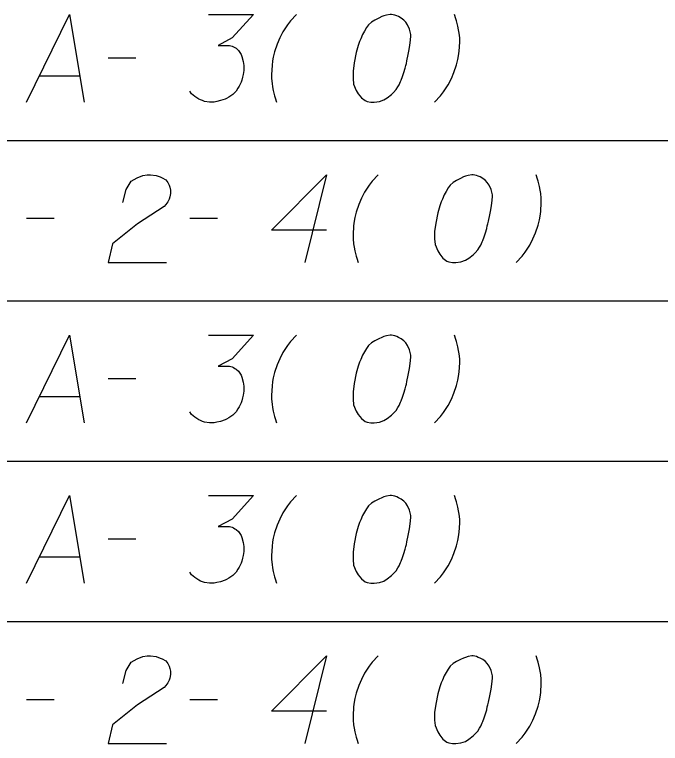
# Model space of a CAD drawing. Extents: x 2074207 to 2076812, y 516372 to 523312.
# Drawn here: x 2076453.5 to 2076488.95, y 518800.65 to 518840.65 of the extents above; entities that cross this region are included whole.
import ezdxf

# ---------------------------------------------------------------- set-up
doc = ezdxf.new("R2010")
doc.units = 0
doc.layers.add('Prop DirtTable_ Soil Test Results - Outline (Minor)', color=7, linetype='Continuous')
doc.layers.add('Prop DirtTable_ Soil Test Results - Tx (Sample Data)', color=7, linetype='Continuous')

msp = doc.modelspace()

# ---------------------------------------------------------------- linework, layer by layer
at = {"layer": 'Prop DirtTable_ Soil Test Results - Outline (Minor)'}
for p, q in [((2076260.609, 518833.743), (2076811.903, 518833.743)), ((2076260.609, 518833.743), (2076811.903, 518833.743)), ((2076260.609, 518824.943), (2076811.903, 518824.943)), ((2076260.609, 518824.943), (2076811.903, 518824.943)), ((2076260.609, 518816.143), (2076811.903, 518816.143)), ((2076260.609, 518816.143), (2076811.903, 518816.143)), ((2076260.609, 518807.343), (2076811.903, 518807.343)), ((2076260.609, 518807.343), (2076811.903, 518807.343))]:
    msp.add_line(p, q, dxfattribs=at)
at = {"layer": 'Prop DirtTable_ Soil Test Results - Tx (Sample Data)'}
for points in [[(2076454.156, 518835.85), (2076456.519, 518840.65), (2076457.33, 518835.85)], [(2076464.139, 518840.65), (2076466.608, 518840.65), (2076465.444, 518839.365), (2076464.668, 518838.949), (2076465.303, 518838.949), (2076465.444, 518838.911), (2076465.514, 518838.873), (2076465.585, 518838.835), (2076465.655, 518838.798), (2076465.797, 518838.684), (2076465.867, 518838.571), (2076465.938, 518838.458), (2076465.973, 518838.344), (2076466.043, 518838.08), (2076466.079, 518837.853), (2076466.079, 518837.739), (2076466.079, 518837.588), (2076466.043, 518837.361), (2076466.008, 518837.21), (2076465.973, 518837.059), (2076465.938, 518836.946), (2076465.902, 518836.87), (2076465.867, 518836.795), (2076465.832, 518836.719), (2076465.761, 518836.606), (2076465.655, 518836.454), (2076465.55, 518836.341), (2076465.479, 518836.265), (2076465.373, 518836.19), (2076465.267, 518836.114), (2076465.126, 518836.039), (2076465.056, 518836.001), (2076464.809, 518835.925), (2076464.597, 518835.887), (2076464.456, 518835.85), (2076464.209, 518835.85), (2076463.927, 518835.887), (2076463.821, 518835.925), (2076463.715, 518835.963), (2076463.609, 518836.001), (2076463.504, 518836.076), (2076463.398, 518836.152), (2076463.221, 518836.303), (2076463.116, 518836.454)], [(2076468.971, 518840.65), (2076468.654, 518840.309), (2076468.478, 518840.083), (2076468.231, 518839.705), (2076468.054, 518839.365), (2076467.913, 518839.024), (2076467.772, 518838.609), (2076467.701, 518838.306), (2076467.666, 518838.117), (2076467.631, 518837.853), (2076467.596, 518837.361), (2076467.596, 518837.135), (2076467.631, 518836.87), (2076467.666, 518836.681), (2076467.701, 518836.492), (2076467.772, 518836.19), (2076467.807, 518836.076), (2076467.878, 518835.85)], [(2076474.192, 518840.65), (2076474.122, 518840.65), (2076473.91, 518840.612), (2076473.769, 518840.574), (2076473.663, 518840.536), (2076473.487, 518840.461), (2076473.275, 518840.347), (2076473.099, 518840.234), (2076472.922, 518840.083), (2076472.816, 518839.932), (2076472.711, 518839.743), (2076472.605, 518839.554), (2076472.499, 518839.327), (2076472.428, 518839.176), (2076472.358, 518838.949), (2076472.252, 518838.571), (2076472.146, 518838.004), (2076472.076, 518837.55), (2076472.076, 518837.135), (2076472.111, 518836.832), (2076472.252, 518836.492), (2076472.358, 518836.303), (2076472.534, 518836.076), (2076472.746, 518835.925), (2076472.852, 518835.887), (2076473.063, 518835.85), (2076473.24, 518835.85), (2076473.522, 518835.887), (2076473.769, 518835.963), (2076473.945, 518836.076), (2076474.192, 518836.265), (2076474.298, 518836.379), (2076474.439, 518836.53), (2076474.545, 518836.681), (2076474.615, 518836.795), (2076474.686, 518836.983), (2076474.721, 518837.059), (2076474.792, 518837.248), (2076474.862, 518837.475), (2076474.933, 518837.702), (2076474.968, 518837.853), (2076475.003, 518837.966), (2076475.039, 518838.117), (2076475.109, 518838.458), (2076475.145, 518838.646), (2076475.18, 518838.835), (2076475.215, 518839.1), (2076475.25, 518839.44), (2076475.25, 518839.554), (2076475.215, 518839.705), (2076475.18, 518839.856), (2076475.074, 518840.083), (2076474.968, 518840.234), (2076474.862, 518840.347), (2076474.721, 518840.461), (2076474.58, 518840.536), (2076474.474, 518840.574), (2076474.369, 518840.612), (2076474.192, 518840.65)], [(2076476.556, 518835.85), (2076476.873, 518836.19), (2076477.049, 518836.417), (2076477.296, 518836.795), (2076477.473, 518837.135), (2076477.614, 518837.475), (2076477.755, 518837.891), (2076477.826, 518838.193), (2076477.861, 518838.382), (2076477.896, 518838.646), (2076477.931, 518839.138), (2076477.931, 518839.365), (2076477.896, 518839.629), (2076477.861, 518839.818), (2076477.826, 518840.007), (2076477.755, 518840.309), (2076477.72, 518840.423), (2076477.649, 518840.65)], [(2076458.636, 518838.269), (2076460.152, 518838.269)], [(2076454.861, 518837.286), (2076457.083, 518837.286)], [(2076459.447, 518830.338), (2076459.623, 518831.056), (2076459.906, 518831.509), (2076460.223, 518831.698), (2076460.54, 518831.812), (2076460.787, 518831.85), (2076460.964, 518831.85), (2076461.281, 518831.812), (2076461.493, 518831.736), (2076461.599, 518831.698), (2076461.81, 518831.585), (2076461.916, 518831.434), (2076461.987, 518831.283), (2076462.022, 518831.169), (2076462.057, 518831.018), (2076462.057, 518830.829), (2076462.022, 518830.64), (2076461.987, 518830.527), (2076461.916, 518830.376), (2076461.81, 518830.224), (2076461.705, 518830.111), (2076460.258, 518829.166), (2076458.883, 518828.07), (2076458.636, 518827.05), (2076461.846, 518827.05)], [(2076470.629, 518828.826), (2076467.596, 518828.826), (2076470.629, 518831.85), (2076469.43, 518827.05)], [(2076473.451, 518831.85), (2076473.134, 518831.509), (2076472.958, 518831.283), (2076472.711, 518830.905), (2076472.534, 518830.565), (2076472.393, 518830.224), (2076472.252, 518829.809), (2076472.181, 518829.506), (2076472.146, 518829.317), (2076472.111, 518829.053), (2076472.076, 518828.561), (2076472.076, 518828.335), (2076472.111, 518828.07), (2076472.146, 518827.881), (2076472.181, 518827.692), (2076472.252, 518827.39), (2076472.287, 518827.276), (2076472.358, 518827.05)], [(2076478.672, 518831.85), (2076478.602, 518831.85), (2076478.39, 518831.812), (2076478.249, 518831.774), (2076478.143, 518831.736), (2076477.967, 518831.661), (2076477.755, 518831.547), (2076477.579, 518831.434), (2076477.402, 518831.283), (2076477.296, 518831.132), (2076477.191, 518830.943), (2076477.085, 518830.754), (2076476.979, 518830.527), (2076476.908, 518830.376), (2076476.838, 518830.149), (2076476.732, 518829.771), (2076476.626, 518829.204), (2076476.556, 518828.75), (2076476.556, 518828.335), (2076476.591, 518828.032), (2076476.732, 518827.692), (2076476.838, 518827.503), (2076477.014, 518827.276), (2076477.226, 518827.125), (2076477.332, 518827.087), (2076477.543, 518827.05), (2076477.72, 518827.05), (2076478.002, 518827.087), (2076478.249, 518827.163), (2076478.425, 518827.276), (2076478.672, 518827.465), (2076478.778, 518827.579), (2076478.919, 518827.73), (2076479.025, 518827.881), (2076479.095, 518827.995), (2076479.166, 518828.183), (2076479.201, 518828.259), (2076479.272, 518828.448), (2076479.342, 518828.675), (2076479.413, 518828.902), (2076479.448, 518829.053), (2076479.483, 518829.166), (2076479.519, 518829.317), (2076479.589, 518829.658), (2076479.625, 518829.846), (2076479.66, 518830.035), (2076479.695, 518830.3), (2076479.73, 518830.64), (2076479.73, 518830.754), (2076479.695, 518830.905), (2076479.66, 518831.056), (2076479.554, 518831.283), (2076479.448, 518831.434), (2076479.342, 518831.547), (2076479.201, 518831.661), (2076479.06, 518831.736), (2076478.954, 518831.774), (2076478.849, 518831.812), (2076478.672, 518831.85)], [(2076481.036, 518827.05), (2076481.353, 518827.39), (2076481.529, 518827.617), (2076481.776, 518827.995), (2076481.953, 518828.335), (2076482.094, 518828.675), (2076482.235, 518829.091), (2076482.306, 518829.393), (2076482.341, 518829.582), (2076482.376, 518829.846), (2076482.411, 518830.338), (2076482.411, 518830.565), (2076482.376, 518830.829), (2076482.341, 518831.018), (2076482.306, 518831.207), (2076482.235, 518831.509), (2076482.2, 518831.623), (2076482.129, 518831.85)], [(2076454.156, 518829.469), (2076455.672, 518829.469)], [(2076463.116, 518829.469), (2076464.632, 518829.469)], [(2076454.156, 518818.25), (2076456.519, 518823.05), (2076457.33, 518818.25)], [(2076464.139, 518823.05), (2076466.608, 518823.05), (2076465.444, 518821.765), (2076464.668, 518821.349), (2076465.303, 518821.349), (2076465.444, 518821.311), (2076465.514, 518821.273), (2076465.585, 518821.235), (2076465.655, 518821.198), (2076465.797, 518821.084), (2076465.867, 518820.971), (2076465.938, 518820.858), (2076465.973, 518820.744), (2076466.043, 518820.48), (2076466.079, 518820.253), (2076466.079, 518820.139), (2076466.079, 518819.988), (2076466.043, 518819.761), (2076466.008, 518819.61), (2076465.973, 518819.459), (2076465.938, 518819.346), (2076465.902, 518819.27), (2076465.867, 518819.195), (2076465.832, 518819.119), (2076465.761, 518819.006), (2076465.655, 518818.854), (2076465.55, 518818.741), (2076465.479, 518818.665), (2076465.373, 518818.59), (2076465.267, 518818.514), (2076465.126, 518818.439), (2076465.056, 518818.401), (2076464.809, 518818.325), (2076464.597, 518818.287), (2076464.456, 518818.25), (2076464.209, 518818.25), (2076463.927, 518818.287), (2076463.821, 518818.325), (2076463.715, 518818.363), (2076463.609, 518818.401), (2076463.504, 518818.476), (2076463.398, 518818.552), (2076463.221, 518818.703), (2076463.116, 518818.854)], [(2076468.971, 518823.05), (2076468.654, 518822.709), (2076468.478, 518822.483), (2076468.231, 518822.105), (2076468.054, 518821.765), (2076467.913, 518821.424), (2076467.772, 518821.009), (2076467.701, 518820.706), (2076467.666, 518820.517), (2076467.631, 518820.253), (2076467.596, 518819.761), (2076467.596, 518819.535), (2076467.631, 518819.27), (2076467.666, 518819.081), (2076467.701, 518818.892), (2076467.772, 518818.59), (2076467.807, 518818.476), (2076467.878, 518818.25)], [(2076474.192, 518823.05), (2076474.122, 518823.05), (2076473.91, 518823.012), (2076473.769, 518822.974), (2076473.663, 518822.936), (2076473.487, 518822.861), (2076473.275, 518822.747), (2076473.099, 518822.634), (2076472.922, 518822.483), (2076472.816, 518822.332), (2076472.711, 518822.143), (2076472.605, 518821.954), (2076472.499, 518821.727), (2076472.428, 518821.576), (2076472.358, 518821.349), (2076472.252, 518820.971), (2076472.146, 518820.404), (2076472.076, 518819.95), (2076472.076, 518819.535), (2076472.111, 518819.232), (2076472.252, 518818.892), (2076472.358, 518818.703), (2076472.534, 518818.476), (2076472.746, 518818.325), (2076472.852, 518818.287), (2076473.063, 518818.25), (2076473.24, 518818.25), (2076473.522, 518818.287), (2076473.769, 518818.363), (2076473.945, 518818.476), (2076474.192, 518818.665), (2076474.298, 518818.779), (2076474.439, 518818.93), (2076474.545, 518819.081), (2076474.615, 518819.195), (2076474.686, 518819.383), (2076474.721, 518819.459), (2076474.792, 518819.648), (2076474.862, 518819.875), (2076474.933, 518820.102), (2076474.968, 518820.253), (2076475.003, 518820.366), (2076475.039, 518820.517), (2076475.109, 518820.858), (2076475.145, 518821.046), (2076475.18, 518821.235), (2076475.215, 518821.5), (2076475.25, 518821.84), (2076475.25, 518821.954), (2076475.215, 518822.105), (2076475.18, 518822.256), (2076475.074, 518822.483), (2076474.968, 518822.634), (2076474.862, 518822.747), (2076474.721, 518822.861), (2076474.58, 518822.936), (2076474.474, 518822.974), (2076474.369, 518823.012), (2076474.192, 518823.05)], [(2076476.556, 518818.25), (2076476.873, 518818.59), (2076477.049, 518818.817), (2076477.296, 518819.195), (2076477.473, 518819.535), (2076477.614, 518819.875), (2076477.755, 518820.291), (2076477.826, 518820.593), (2076477.861, 518820.782), (2076477.896, 518821.046), (2076477.931, 518821.538), (2076477.931, 518821.765), (2076477.896, 518822.029), (2076477.861, 518822.218), (2076477.826, 518822.407), (2076477.755, 518822.709), (2076477.72, 518822.823), (2076477.649, 518823.05)], [(2076458.636, 518820.669), (2076460.152, 518820.669)], [(2076454.861, 518819.686), (2076457.083, 518819.686)], [(2076454.156, 518809.45), (2076456.519, 518814.25), (2076457.33, 518809.45)], [(2076464.139, 518814.25), (2076466.608, 518814.25), (2076465.444, 518812.965), (2076464.668, 518812.549), (2076465.303, 518812.549), (2076465.444, 518812.511), (2076465.514, 518812.473), (2076465.585, 518812.435), (2076465.655, 518812.398), (2076465.797, 518812.284), (2076465.867, 518812.171), (2076465.938, 518812.058), (2076465.973, 518811.944), (2076466.043, 518811.68), (2076466.079, 518811.453), (2076466.079, 518811.339), (2076466.079, 518811.188), (2076466.043, 518810.961), (2076466.008, 518810.81), (2076465.973, 518810.659), (2076465.938, 518810.546), (2076465.902, 518810.47), (2076465.867, 518810.395), (2076465.832, 518810.319), (2076465.761, 518810.206), (2076465.655, 518810.054), (2076465.55, 518809.941), (2076465.479, 518809.865), (2076465.373, 518809.79), (2076465.267, 518809.714), (2076465.126, 518809.639), (2076465.056, 518809.601), (2076464.809, 518809.525), (2076464.597, 518809.487), (2076464.456, 518809.45), (2076464.209, 518809.45), (2076463.927, 518809.487), (2076463.821, 518809.525), (2076463.715, 518809.563), (2076463.609, 518809.601), (2076463.504, 518809.676), (2076463.398, 518809.752), (2076463.221, 518809.903), (2076463.116, 518810.054)], [(2076468.971, 518814.25), (2076468.654, 518813.909), (2076468.478, 518813.683), (2076468.231, 518813.305), (2076468.054, 518812.965), (2076467.913, 518812.624), (2076467.772, 518812.209), (2076467.701, 518811.906), (2076467.666, 518811.717), (2076467.631, 518811.453), (2076467.596, 518810.961), (2076467.596, 518810.735), (2076467.631, 518810.47), (2076467.666, 518810.281), (2076467.701, 518810.092), (2076467.772, 518809.79), (2076467.807, 518809.676), (2076467.878, 518809.45)], [(2076474.192, 518814.25), (2076474.122, 518814.25), (2076473.91, 518814.212), (2076473.769, 518814.174), (2076473.663, 518814.136), (2076473.487, 518814.061), (2076473.275, 518813.947), (2076473.099, 518813.834), (2076472.922, 518813.683), (2076472.816, 518813.532), (2076472.711, 518813.343), (2076472.605, 518813.154), (2076472.499, 518812.927), (2076472.428, 518812.776), (2076472.358, 518812.549), (2076472.252, 518812.171), (2076472.146, 518811.604), (2076472.076, 518811.15), (2076472.076, 518810.735), (2076472.111, 518810.432), (2076472.252, 518810.092), (2076472.358, 518809.903), (2076472.534, 518809.676), (2076472.746, 518809.525), (2076472.852, 518809.487), (2076473.063, 518809.45), (2076473.24, 518809.45), (2076473.522, 518809.487), (2076473.769, 518809.563), (2076473.945, 518809.676), (2076474.192, 518809.865), (2076474.298, 518809.979), (2076474.439, 518810.13), (2076474.545, 518810.281), (2076474.615, 518810.395), (2076474.686, 518810.583), (2076474.721, 518810.659), (2076474.792, 518810.848), (2076474.862, 518811.075), (2076474.933, 518811.302), (2076474.968, 518811.453), (2076475.003, 518811.566), (2076475.039, 518811.717), (2076475.109, 518812.058), (2076475.145, 518812.246), (2076475.18, 518812.435), (2076475.215, 518812.7), (2076475.25, 518813.04), (2076475.25, 518813.154), (2076475.215, 518813.305), (2076475.18, 518813.456), (2076475.074, 518813.683), (2076474.968, 518813.834), (2076474.862, 518813.947), (2076474.721, 518814.061), (2076474.58, 518814.136), (2076474.474, 518814.174), (2076474.369, 518814.212), (2076474.192, 518814.25)], [(2076476.556, 518809.45), (2076476.873, 518809.79), (2076477.049, 518810.017), (2076477.296, 518810.395), (2076477.473, 518810.735), (2076477.614, 518811.075), (2076477.755, 518811.491), (2076477.826, 518811.793), (2076477.861, 518811.982), (2076477.896, 518812.246), (2076477.931, 518812.738), (2076477.931, 518812.965), (2076477.896, 518813.229), (2076477.861, 518813.418), (2076477.826, 518813.607), (2076477.755, 518813.909), (2076477.72, 518814.023), (2076477.649, 518814.25)], [(2076458.636, 518811.869), (2076460.152, 518811.869)], [(2076454.861, 518810.886), (2076457.083, 518810.886)], [(2076459.447, 518803.938), (2076459.623, 518804.656), (2076459.906, 518805.109), (2076460.223, 518805.298), (2076460.54, 518805.412), (2076460.787, 518805.45), (2076460.964, 518805.45), (2076461.281, 518805.412), (2076461.493, 518805.336), (2076461.599, 518805.298), (2076461.81, 518805.185), (2076461.916, 518805.034), (2076461.987, 518804.883), (2076462.022, 518804.769), (2076462.057, 518804.618), (2076462.057, 518804.429), (2076462.022, 518804.24), (2076461.987, 518804.127), (2076461.916, 518803.976), (2076461.81, 518803.824), (2076461.705, 518803.711), (2076460.258, 518802.766), (2076458.883, 518801.67), (2076458.636, 518800.65), (2076461.846, 518800.65)], [(2076470.629, 518802.426), (2076467.596, 518802.426), (2076470.629, 518805.45), (2076469.43, 518800.65)], [(2076473.451, 518805.45), (2076473.134, 518805.109), (2076472.958, 518804.883), (2076472.711, 518804.505), (2076472.534, 518804.165), (2076472.393, 518803.824), (2076472.252, 518803.409), (2076472.181, 518803.106), (2076472.146, 518802.917), (2076472.111, 518802.653), (2076472.076, 518802.161), (2076472.076, 518801.935), (2076472.111, 518801.67), (2076472.146, 518801.481), (2076472.181, 518801.292), (2076472.252, 518800.99), (2076472.287, 518800.876), (2076472.358, 518800.65)], [(2076478.672, 518805.45), (2076478.602, 518805.45), (2076478.39, 518805.412), (2076478.249, 518805.374), (2076478.143, 518805.336), (2076477.967, 518805.261), (2076477.755, 518805.147), (2076477.579, 518805.034), (2076477.402, 518804.883), (2076477.296, 518804.732), (2076477.191, 518804.543), (2076477.085, 518804.354), (2076476.979, 518804.127), (2076476.908, 518803.976), (2076476.838, 518803.749), (2076476.732, 518803.371), (2076476.626, 518802.804), (2076476.556, 518802.35), (2076476.556, 518801.935), (2076476.591, 518801.632), (2076476.732, 518801.292), (2076476.838, 518801.103), (2076477.014, 518800.876), (2076477.226, 518800.725), (2076477.332, 518800.687), (2076477.543, 518800.65), (2076477.72, 518800.65), (2076478.002, 518800.687), (2076478.249, 518800.763), (2076478.425, 518800.876), (2076478.672, 518801.065), (2076478.778, 518801.179), (2076478.919, 518801.33), (2076479.025, 518801.481), (2076479.095, 518801.595), (2076479.166, 518801.783), (2076479.201, 518801.859), (2076479.272, 518802.048), (2076479.342, 518802.275), (2076479.413, 518802.502), (2076479.448, 518802.653), (2076479.483, 518802.766), (2076479.519, 518802.917), (2076479.589, 518803.258), (2076479.625, 518803.446), (2076479.66, 518803.635), (2076479.695, 518803.9), (2076479.73, 518804.24), (2076479.73, 518804.354), (2076479.695, 518804.505), (2076479.66, 518804.656), (2076479.554, 518804.883), (2076479.448, 518805.034), (2076479.342, 518805.147), (2076479.201, 518805.261), (2076479.06, 518805.336), (2076478.954, 518805.374), (2076478.849, 518805.412), (2076478.672, 518805.45)], [(2076481.036, 518800.65), (2076481.353, 518800.99), (2076481.529, 518801.217), (2076481.776, 518801.595), (2076481.953, 518801.935), (2076482.094, 518802.275), (2076482.235, 518802.691), (2076482.306, 518802.993), (2076482.341, 518803.182), (2076482.376, 518803.446), (2076482.411, 518803.938), (2076482.411, 518804.165), (2076482.376, 518804.429), (2076482.341, 518804.618), (2076482.306, 518804.807), (2076482.235, 518805.109), (2076482.2, 518805.223), (2076482.129, 518805.45)], [(2076454.156, 518803.069), (2076455.672, 518803.069)], [(2076463.116, 518803.069), (2076464.632, 518803.069)]]:
    msp.add_lwpolyline(points, dxfattribs=at)

doc.saveas('drawing.dxf')
